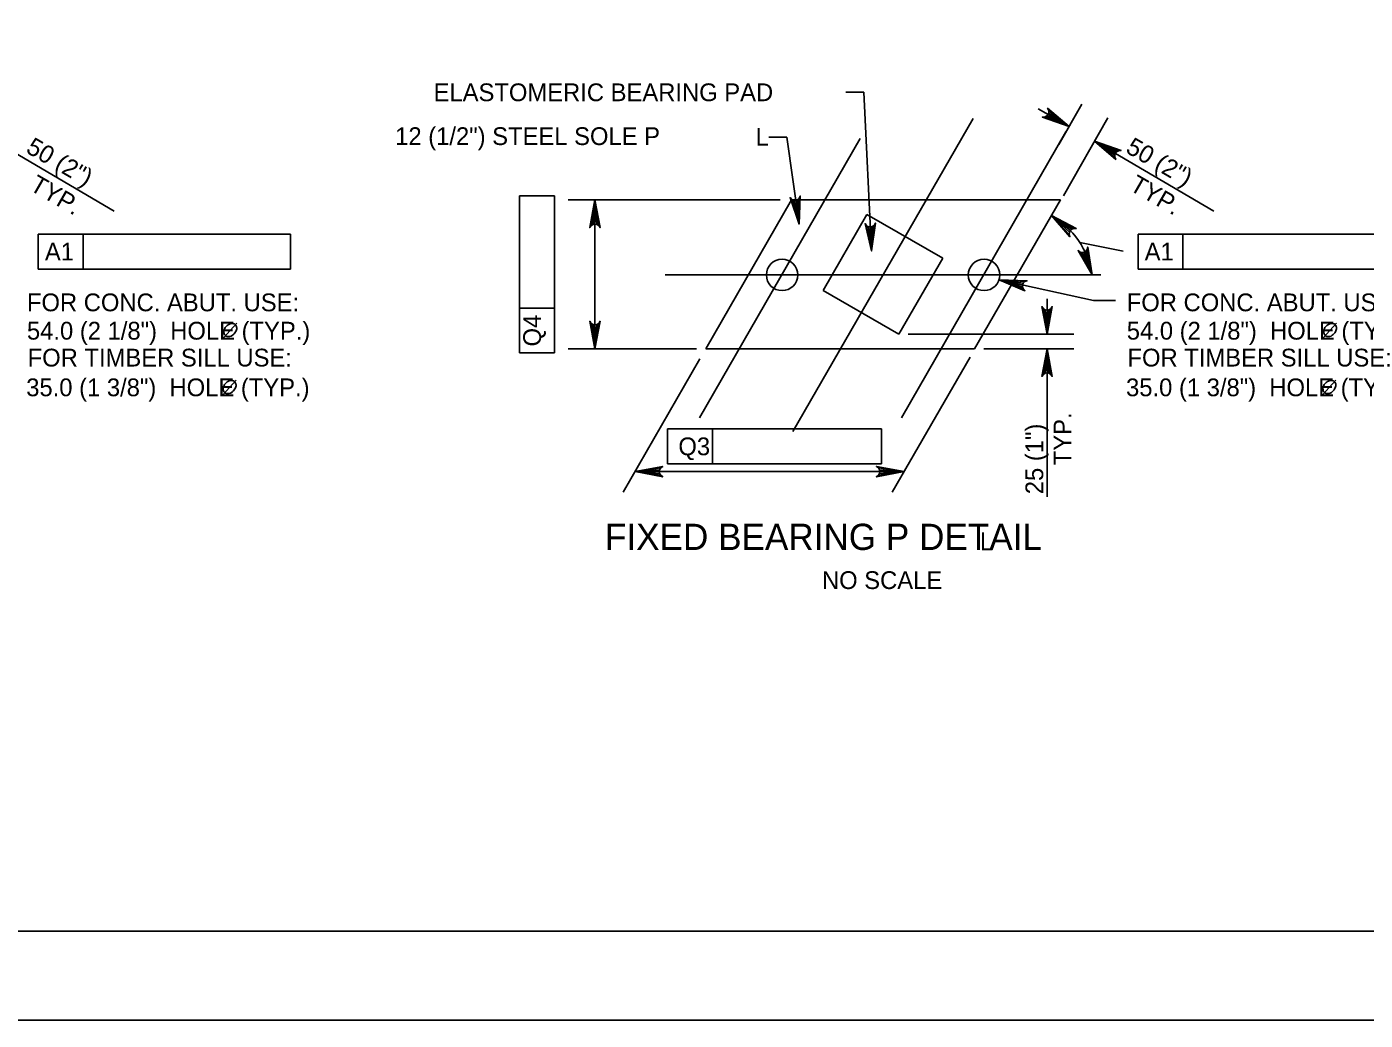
# Model space of a CAD drawing. Extents: x 638263 to 640360, y 293683 to 298655.
# Drawn here: x 638721.5 to 638947.3, y 293683.5 to 293851.1 of the extents above; entities that cross this region are included whole.
import ezdxf

# ---------------------------------------------------------------- set-up
doc = ezdxf.new("R2010")
doc.units = 0
for name, color, linetype in [('2', 7, 'Continuous'), ('3', 7, 'Continuous'), ('4', 7, 'Continuous'), ('PLT-BNDY', 7, 'Continuous')]:
    doc.layers.add(name, color=color, linetype=linetype)

msp = doc.modelspace()

# ---------------------------------------------------------------- linework, layer by layer
at = {"layer": '2'}
msp.add_line((639261.46, 293698.46), (638475.46, 293698.46), dxfattribs=at)
at = {"layer": '3'}
for p, q in [((638881.17, 293835.63), (638850.77, 293782.83)), ((638862.15, 293832.26), (638835.01, 293785.12)), ((638896.85, 293833.35), (638869.08, 293785.12)), ((638850.57, 293821.88), (638836.1, 293796.75)), ((638895.93, 293821.88), (638850.57, 293821.88)), ((638895.93, 293821.88), (638881.45, 293796.75)), ((638863.28, 293819.42), (638855.88, 293806.57)), ((638863.28, 293819.42), (638876.07, 293812.05)), ((638876.07, 293812.05), (638868.67, 293799.21)), ((638868.67, 293799.21), (638855.88, 293806.57)), ((638881.45, 293796.75), (638836.1, 293796.75))]:
    msp.add_line(p, q, dxfattribs=at)
for points in [[(638817.39, 293821.88), (638816.52, 293817.22), (638816.77, 293817.57), (638817.08, 293817.76), (638817.39, 293817.81), (638817.71, 293817.76), (638818.02, 293817.57), (638818.27, 293817.22), (638817.39, 293821.88), (638818.02, 293817.57), (638817.71, 293817.76), (638817.39, 293821.88), (638817.39, 293817.81), (638817.08, 293817.76), (638817.39, 293821.88), (638816.77, 293817.57)], [(638851.84, 293817.79), (638852.04, 293822.53), (638851.85, 293822.14), (638851.56, 293821.91), (638851.26, 293821.82), (638850.94, 293821.83), (638850.61, 293821.96), (638850.31, 293822.28), (638851.84, 293817.79), (638850.61, 293821.96), (638850.94, 293821.83), (638851.84, 293817.79), (638851.26, 293821.82), (638851.56, 293821.91), (638851.84, 293817.79), (638851.85, 293822.14)], [(638894.41, 293819.24), (638897.52, 293815.66), (638897.39, 293816.07), (638897.44, 293816.43), (638897.59, 293816.71), (638897.83, 293816.92), (638898.17, 293817.05), (638898.6, 293817.03), (638894.41, 293819.24), (638898.17, 293817.05), (638897.83, 293816.92), (638894.41, 293819.24), (638897.59, 293816.71), (638897.44, 293816.43), (638894.41, 293819.24), (638897.39, 293816.07)], [(638864.07, 293813.27), (638864.71, 293817.97), (638864.48, 293817.59), (638864.18, 293817.39), (638863.87, 293817.33), (638863.55, 293817.36), (638863.23, 293817.53), (638862.97, 293817.88), (638864.07, 293813.27), (638863.23, 293817.53), (638863.55, 293817.36), (638864.07, 293813.27), (638863.87, 293817.33), (638864.18, 293817.39), (638864.07, 293813.27), (638864.48, 293817.59)], [(638901.27, 293809.24), (638900.54, 293813.92), (638900.42, 293813.5), (638900.19, 293813.22), (638899.91, 293813.07), (638899.6, 293813.01), (638899.24, 293813.08), (638898.89, 293813.34), (638901.27, 293809.24), (638899.24, 293813.08), (638899.6, 293813.01), (638901.27, 293809.24), (638899.91, 293813.07), (638900.19, 293813.22), (638901.27, 293809.24), (638900.42, 293813.5)], [(638885.56, 293808.4), (638889.93, 293806.55), (638889.63, 293806.87), (638889.52, 293807.21), (638889.53, 293807.53), (638889.65, 293807.82), (638889.9, 293808.09), (638890.3, 293808.25), (638885.56, 293808.4), (638889.9, 293808.09), (638889.65, 293807.82), (638885.56, 293808.4), (638889.53, 293807.53), (638889.52, 293807.21), (638885.56, 293808.4), (638889.63, 293806.87)], [(638893.67, 293799.21), (638894.54, 293803.87), (638894.3, 293803.51), (638893.98, 293803.32), (638893.67, 293803.27), (638893.36, 293803.32), (638893.05, 293803.51), (638892.8, 293803.87), (638893.67, 293799.21), (638893.05, 293803.51), (638893.36, 293803.32), (638893.67, 293799.21), (638893.67, 293803.27), (638893.98, 293803.32), (638893.67, 293799.21), (638894.3, 293803.51)], [(638817.39, 293796.75), (638818.27, 293801.41), (638818.02, 293801.05), (638817.71, 293800.86), (638817.39, 293800.81), (638817.08, 293800.86), (638816.77, 293801.05), (638816.52, 293801.41), (638817.39, 293796.75), (638816.77, 293801.05), (638817.08, 293800.86), (638817.39, 293796.75), (638817.39, 293800.81), (638817.71, 293800.86), (638817.39, 293796.75), (638818.02, 293801.05)], [(638893.67, 293796.75), (638892.8, 293792.09), (638893.05, 293792.44), (638893.36, 293792.63), (638893.67, 293792.68), (638893.98, 293792.63), (638894.3, 293792.44), (638894.54, 293792.09), (638893.67, 293796.75), (638894.3, 293792.44), (638893.98, 293792.63), (638893.67, 293796.75), (638893.67, 293792.68), (638893.36, 293792.63), (638893.67, 293796.75), (638893.05, 293792.44)], [(638824.18, 293776.05), (638828.84, 293775.18), (638828.48, 293775.43), (638828.3, 293775.74), (638828.24, 293776.05), (638828.3, 293776.36), (638828.48, 293776.68), (638828.84, 293776.92), (638824.18, 293776.05), (638828.48, 293776.68), (638828.3, 293776.36), (638824.18, 293776.05), (638828.24, 293776.05), (638828.3, 293775.74), (638824.18, 293776.05), (638828.48, 293775.43)], [(638869.54, 293776.05), (638864.88, 293776.92), (638865.23, 293776.68), (638865.42, 293776.36), (638865.47, 293776.05), (638865.42, 293775.74), (638865.23, 293775.43), (638864.88, 293775.18), (638869.54, 293776.05), (638865.23, 293775.43), (638865.42, 293775.74), (638869.54, 293776.05), (638865.47, 293776.05), (638865.42, 293776.36), (638869.54, 293776.05), (638865.23, 293776.68)]]:
    msp.add_lwpolyline(points, dxfattribs=at)
for centre in [(638848.97, 293809.23), (638883.04, 293809.23)]:
    msp.add_circle(centre, 2.66, dxfattribs=at)
at = {"layer": '4'}
for p, q in [((638862.73, 293840.05), (638859.73, 293840.05)), ((638864.07, 293813.27), (638862.73, 293840.05)), ((638897.37, 293834.28), (638892.18, 293837.26)), ((638895.63, 293831.22), (638899.51, 293838.05)), ((638896.44, 293822.59), (638903.89, 293835.71)), ((638849.74, 293832.47), (638846.74, 293832.47)), ((638851.84, 293817.79), (638849.74, 293832.47)), ((638716.15, 293831.82), (638736.27, 293819.99)), ((638901.69, 293831.82), (638921.81, 293819.99)), ((638804.66, 293796.05), (638804.66, 293822.59)), ((638810.56, 293822.59), (638804.66, 293822.59)), ((638810.56, 293803.61), (638810.56, 293822.59)), ((638848.62, 293821.88), (638812.89, 293821.88)), ((638817.39, 293796.75), (638817.39, 293821.88)), ((638723.49, 293816.12), (638723.49, 293810.21)), ((638758.45, 293816.12), (638723.49, 293816.12)), ((638731.06, 293816.12), (638723.49, 293816.12)), ((638731.06, 293816.12), (638731.06, 293810.21)), ((638766.01, 293816.12), (638758.45, 293816.12)), ((638766.01, 293816.12), (638766.01, 293810.21)), ((638909.03, 293816.12), (638909.03, 293810.21)), ((638943.99, 293816.12), (638909.03, 293816.12)), ((638916.59, 293816.12), (638909.03, 293816.12)), ((638916.59, 293816.12), (638916.59, 293810.21)), ((638951.55, 293816.12), (638943.99, 293816.12)), ((638899.17, 293814.72), (638906.48, 293813.26)), ((638766.01, 293810.21), (638723.49, 293810.21)), ((638951.55, 293810.21), (638909.03, 293810.21)), ((638902.71, 293809.23), (638829.22, 293809.23)), ((638885.56, 293808.4), (638901.52, 293804.89)), ((638893.67, 293799.21), (638893.67, 293805.21)), ((638901.52, 293804.89), (638905.22, 293804.89)), ((638810.56, 293803.61), (638804.66, 293803.61)), ((638810.56, 293796.05), (638810.56, 293803.61)), ((638754.73, 293798.61), (638756.97, 293801.06)), ((638940.26, 293798.61), (638942.5, 293801.06)), ((638870.24, 293799.21), (638898.17, 293799.21)), ((638810.56, 293796.05), (638804.66, 293796.05)), ((638834.53, 293796.75), (638812.89, 293796.75)), ((638883.02, 293796.75), (638898.17, 293796.75)), ((638893.67, 293796.75), (638893.67, 293771.78)), ((638822.16, 293772.54), (638835.11, 293795.04)), ((638867.52, 293772.54), (638880.67, 293795.37)), ((638754.6, 293788.99), (638756.84, 293791.45)), ((638940.14, 293788.99), (638942.38, 293791.45)), ((638829.65, 293783.25), (638829.65, 293777.34)), ((638858.15, 293783.25), (638829.65, 293783.25)), ((638837.21, 293783.25), (638829.65, 293783.25)), ((638837.21, 293783.25), (638837.21, 293777.34)), ((638865.71, 293783.25), (638858.15, 293783.25)), ((638865.71, 293783.25), (638865.71, 293777.34)), ((638869.54, 293776.05), (638824.18, 293776.05)), ((638865.71, 293777.34), (638829.65, 293777.34))]:
    msp.add_line(p, q, dxfattribs=at)
for points in [[(638897.37, 293834.28), (638892.89, 293835.85), (638893.33, 293835.88), (638893.64, 293836.06), (638893.85, 293836.31), (638893.95, 293836.6), (638893.95, 293836.97), (638893.76, 293837.36), (638897.37, 293834.28), (638893.95, 293836.97), (638893.95, 293836.6), (638897.37, 293834.28), (638893.85, 293836.31), (638893.64, 293836.06), (638897.37, 293834.28), (638893.33, 293835.88)], [(638901.69, 293831.82), (638906.15, 293830.21), (638905.71, 293830.18), (638905.39, 293830.01), (638905.19, 293829.76), (638905.08, 293829.47), (638905.08, 293829.11), (638905.26, 293828.71), (638901.69, 293831.82), (638905.08, 293829.11), (638905.08, 293829.47), (638901.69, 293831.82), (638905.19, 293829.76), (638905.39, 293830.01), (638901.69, 293831.82), (638905.71, 293830.18)]]:
    msp.add_lwpolyline(points, dxfattribs=at)
for points in [[(638817.89, 293818.88), (638816.89, 293818.88), (638817.39, 293821.88)], [(638888.59, 293808.25), (638888.38, 293807.27), (638885.55, 293808.41)], [(638894.17, 293802.21), (638893.17, 293802.21), (638893.67, 293799.21)], [(638817.89, 293799.75), (638816.89, 293799.75), (638817.39, 293796.75)], [(638894.17, 293793.75), (638893.17, 293793.75), (638893.67, 293796.75)], [(638827.18, 293776.55), (638827.18, 293775.55), (638824.18, 293776.05)], [(638866.54, 293776.55), (638866.54, 293775.55), (638869.54, 293776.05)]]:
    msp.add_lwpolyline(points, close=True, dxfattribs=at)
msp.add_arc((638887.42, 293807.11), 14, 8.7466, 60.0642, dxfattribs=at)
for points in [[(638756.74, 293800.82), (638756.56, 293800.96), (638756.38, 293801.01), (638756.17, 293801.02), (638756.04, 293801.02), (638755.83, 293800.98), (638755.63, 293800.88), (638755.49, 293800.81), (638755.23, 293800.59), (638755.02, 293800.33), (638754.89, 293800.07), (638754.82, 293799.84), (638754.8, 293799.63), (638754.82, 293799.44), (638754.91, 293799.18), (638755.01, 293799.04), (638755.2, 293798.89), (638755.49, 293798.83), (638755.82, 293798.84), (638756.24, 293799.03), (638756.54, 293799.29), (638756.77, 293799.61), (638756.92, 293799.94), (638756.97, 293800.31), (638756.9, 293800.54), (638756.75, 293800.82)], [(638942.27, 293800.82), (638942.09, 293800.96), (638941.92, 293801.01), (638941.7, 293801.02), (638941.57, 293801.02), (638941.36, 293800.98), (638941.16, 293800.88), (638941.02, 293800.81), (638940.76, 293800.59), (638940.55, 293800.33), (638940.43, 293800.07), (638940.35, 293799.84), (638940.33, 293799.63), (638940.35, 293799.44), (638940.44, 293799.18), (638940.54, 293799.04), (638940.73, 293798.89), (638941.02, 293798.83), (638941.35, 293798.84), (638941.77, 293799.03), (638942.07, 293799.29), (638942.3, 293799.61), (638942.45, 293799.94), (638942.5, 293800.31), (638942.44, 293800.54), (638942.28, 293800.82)], [(638756.61, 293791.21), (638756.44, 293791.34), (638756.26, 293791.39), (638756.04, 293791.41), (638755.91, 293791.41), (638755.7, 293791.36), (638755.5, 293791.27), (638755.37, 293791.19), (638755.1, 293790.98), (638754.89, 293790.71), (638754.77, 293790.46), (638754.7, 293790.23), (638754.67, 293790.01), (638754.7, 293789.83), (638754.79, 293789.56), (638754.88, 293789.43), (638755.07, 293789.28), (638755.36, 293789.21), (638755.69, 293789.22), (638756.11, 293789.41), (638756.42, 293789.67), (638756.65, 293789.99), (638756.8, 293790.32), (638756.85, 293790.69), (638756.78, 293790.93), (638756.62, 293791.21)], [(638942.15, 293791.21), (638941.97, 293791.34), (638941.79, 293791.39), (638941.58, 293791.41), (638941.45, 293791.41), (638941.24, 293791.36), (638941.04, 293791.27), (638940.9, 293791.19), (638940.64, 293790.98), (638940.43, 293790.71), (638940.3, 293790.46), (638940.23, 293790.23), (638940.21, 293790.01), (638940.23, 293789.83), (638940.32, 293789.56), (638940.42, 293789.43), (638940.61, 293789.28), (638940.9, 293789.21), (638941.23, 293789.22), (638941.65, 293789.41), (638941.95, 293789.67), (638942.18, 293789.99), (638942.33, 293790.32), (638942.38, 293790.69), (638942.32, 293790.93), (638942.16, 293791.21)]]:
    msp.add_spline(points, degree=3, dxfattribs=at)
at = {"layer": 'PLT-BNDY'}
msp.add_lwpolyline([(638435.46, 294277.46), (639276.46, 294277.46), (639276.46, 293683.46), (638435.46, 293683.46)], close=True, dxfattribs=at)

# ---------------------------------------------------------------- texts
at = {"layer": '4'}
for s, height, p in [('ELASTOMERIC BEARING PAD', 3, (638790.17, 293838.54)), ('12 (1/2") STEEL SOLE P', 3, (638783.69, 293831.14)), ('L', 3, (638844.49, 293831.04)), ('FOR CONC. ABUT. USE:', 3, (638721.57, 293803.09)), ('FOR CONC. ABUT. USE:', 3, (638907.11, 293803.09)), ('54.0 (2 1/8")  HOLE (TYP.)', 3, (638721.57, 293798.31)), ('54.0 (2 1/8")  HOLE (TYP.)', 3, (638907.11, 293798.31)), ('FOR TIMBER SILL USE:', 3, (638721.69, 293793.77)), ('FOR TIMBER SILL USE:', 3, (638907.23, 293793.77)), ('35.0 (1 3/8")  HOLE (TYP.)', 3, (638721.45, 293788.75)), ('35.0 (1 3/8")  HOLE (TYP.)', 3, (638906.99, 293788.75)), ('FIXED BEARING P DETAIL', 4.4292, (638819.08, 293762.81)), ('L', 3, (638882.34, 293762.77)), ('NO SCALE', 3, (638855.69, 293756.22))]:
    msp.add_text(s, height=height, dxfattribs=at).set_placement(p)
for s, rotation, p in [('50 (2")', 330.0642, (638721.22, 293829.98)), ('50 (2")', 330.0642, (638906.75, 293829.98)), ('TYP.', 330.0642, (638721.86, 293823.64)), ('TYP.', 330.0642, (638907.39, 293823.64)), ('A1', 0.0618, (638724.6, 293811.66)), ('A1', 0.0618, (638910.13, 293811.66)), ('Q4', 89.9382, (638808.29, 293797.15)), ('TYP.', 90, (638897.78, 293777.11)), ('25 (1")', 90, (638893.02, 293772.22)), ('Q3', 0.0618, (638831.47, 293778.79))]:
    msp.add_text(s, height=3, rotation=rotation, dxfattribs=at).set_placement(p)

doc.saveas('drawing.dxf')
